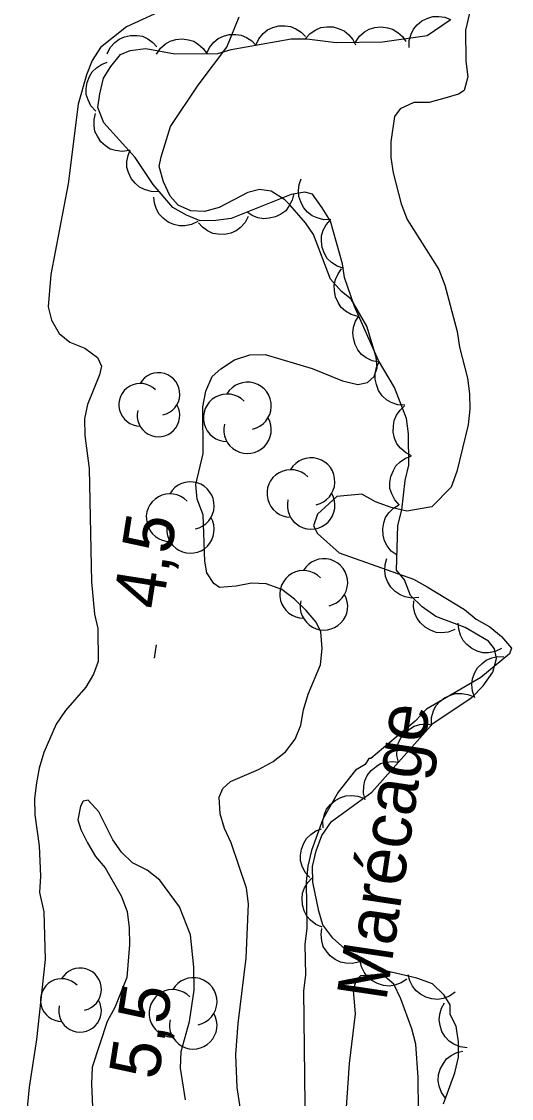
# Model space of a CAD drawing. Extents: x 282461 to 284471, y 5554090 to 5557646.
# Drawn here: x 283275.6 to 283304.9, y 5556864.7 to 5556929.1 of the extents above; entities that cross this region are included whole.
import ezdxf

# ---------------------------------------------------------------- set-up
doc = ezdxf.new("R2010")
doc.units = 0
for name, color, linetype in [('Niveau 1', 7, 'Continuous'), ('Niveau 2', 7, 'Continuous'), ('Niveau 3', 7, 'Continuous'), ('Niveau 44', 7, 'Continuous'), ('Niveau 7', 7, 'Continuous')]:
    doc.layers.add(name, color=color, linetype=linetype)

msp = doc.modelspace()

# ---------------------------------------------------------------- linework, layer by layer
at = {"layer": 'Niveau 1'}
for points in [[(283285.69, 5556874.45), (283285.03, 5556876.12), (283283.85, 5556877.73), (283283.09, 5556878.31), (283282.22, 5556878.76), (283281.57, 5556879.39), (283281.04, 5556880.14), (283280.21, 5556881.81), (283279.56, 5556882.5), (283279.27, 5556882.44), (283279.1, 5556882.15), (283278.94, 5556881.33), (283279.12, 5556880.76), (283279.53, 5556879.95), (283280.01, 5556879.14), (283280.59, 5556878.45), (283281.54, 5556876.78), (283281.9, 5556875.85), (283282.03, 5556874.87), (283282.04, 5556873.88), (283281.89, 5556871.91), (283281.16, 5556870.1), (283280.7, 5556869.28), (283279.81, 5556866.54), (283279.76, 5556865.55), (283279.84, 5556863.7)], [(283285.4, 5556864.58), (283285.09, 5556866.49), (283285.14, 5556867.48), (283285.64, 5556869.28), (283285.91, 5556871.14), (283285.89, 5556872.53), (283285.69, 5556874.45)]]:
    msp.add_lwpolyline(points, dxfattribs=at)
at = {"layer": 'Niveau 2'}
for points in [[(283302.8, 5556931.35), (283302.14, 5556928.55), (283302.16, 5556926.69), (283302.29, 5556925.76), (283302.06, 5556924.94), (283301.72, 5556924.71), (283300.91, 5556924.47), (283299.98, 5556924.22), (283299.05, 5556924.21), (283298.24, 5556923.85), (283297.89, 5556923.38), (283297.68, 5556921.87), (283297.69, 5556920.94), (283297.82, 5556920.01), (283298.3, 5556918.16), (283298.66, 5556917.23), (283300.56, 5556914.23), (283300.92, 5556913.3), (283301.65, 5556910.52), (283301.78, 5556909.59), (283302.26, 5556907.74), (283302.39, 5556906.81), (283302.4, 5556905.88), (283302.3, 5556904.95), (283301.63, 5556902.15), (283301.29, 5556901.21), (283300.14, 5556900.04), (283298.64, 5556899.79), (283297.7, 5556900.01), (283296.77, 5556900.35), (283295.95, 5556900.8), (283294.44, 5556900.67), (283293.29, 5556899.61)], [(283284.47, 5556929.93), (283281.87, 5556928.74), (283280.31, 5556927.5), (283279.8, 5556926.74), (283279.46, 5556925.87), (283278.96, 5556924.12), (283278.37, 5556919.35), (283277.33, 5556913.93), (283277.18, 5556912.01), (283277.37, 5556911.2), (283277.84, 5556910.4), (283278.48, 5556909.88), (283279.36, 5556909.54), (283280.12, 5556908.97), (283280.36, 5556908.45), (283280.25, 5556907.93), (283279.52, 5556906.17), (283279.35, 5556905.3), (283279.36, 5556904.31), (283279.62, 5556902.34), (283279.76, 5556895.55), (283279.95, 5556893.63), (283280.14, 5556892.76), (283280.16, 5556890.79), (283279.88, 5556890.03), (283279.42, 5556889.27), (283278.22, 5556887.86), (283277.65, 5556887.04), (283276.91, 5556885.35), (283276.63, 5556884.41), (283276.47, 5556883.54), (283276.36, 5556882.61), (283276.38, 5556881.62), (283276.63, 5556879.77), (283276.71, 5556877.97), (283276.66, 5556876.98), (283276.91, 5556875.82), (283277, 5556872.97), (283276.48, 5556868.2), (283276.04, 5556865.35), (283275.58, 5556860.58)], [(283291.64, 5556918.11), (283291.34, 5556918.4), (283290.52, 5556918.91), (283289.82, 5556919.02), (283289.13, 5556918.83), (283287.4, 5556917.94), (283286.53, 5556917.7), (283285.71, 5556917.75), (283284.95, 5556918.09), (283284.48, 5556918.61), (283284.07, 5556919.47), (283283.82, 5556920.4), (283283.93, 5556920.98), (283284.49, 5556922.79), (283286.15, 5556925.25), (283287.86, 5556927.53), (283288.6, 5556929.34)], [(283288.92, 5556862.48), (283288.48, 5556865.32), (283288.4, 5556867.3), (283288.55, 5556869.16), (283289.03, 5556873.06), (283289.16, 5556876.31), (283289.04, 5556877.24), (283288.13, 5556879.96), (283287.72, 5556880.82), (283287.47, 5556881.69), (283287.4, 5556882.68), (283287.63, 5556883.21), (283288.09, 5556883.62), (283289.77, 5556884.33), (283290.63, 5556884.81), (283291.38, 5556885.4), (283291.95, 5556886.16), (283292.29, 5556886.98), (283292.45, 5556887.91), (283292.73, 5556888.84), (283293.47, 5556890.59), (283293.57, 5556891.58), (283293.5, 5556892.57), (283293.21, 5556893.15), (283292.62, 5556893.84), (283291.91, 5556894.53), (283291.15, 5556895.1), (283290.22, 5556895.44), (283289.34, 5556895.48), (283288.42, 5556895.3), (283287.43, 5556895.23), (283287.08, 5556895.46), (283286.66, 5556896.09), (283286.54, 5556896.79), (283286.45, 5556899.57), (283286.09, 5556900.5), (283286.02, 5556901.37), (283286.46, 5556903.23), (283286.43, 5556906.02), (283286.6, 5556906.95), (283286.99, 5556907.83), (283287.51, 5556908.3), (283288.32, 5556908.83), (283289.24, 5556909.13), (283290.17, 5556909.15), (283292.97, 5556908.31), (283294.78, 5556907.57), (283295.71, 5556907.35), (283296.29, 5556907.47), (283296.69, 5556907.83), (283296.86, 5556908.35), (283296.8, 5556908.99), (283296.25, 5556910.84), (283295.3, 5556912.46), (283294.72, 5556912.92), (283294.07, 5556913.66), (283293.05, 5556916.32), (283292.58, 5556917.02), (283291.64, 5556918.11)], [(283293.29, 5556899.61), (283293.06, 5556898.91), (283293.3, 5556898.45), (283294.59, 5556897.3), (283299.03, 5556895.72), (283299.85, 5556895.27), (283302.08, 5556893.9), (283302.78, 5556893.32), (283303.6, 5556892.87), (283304.31, 5556892.3), (283304.9, 5556891.6), (283304.78, 5556891.25), (283303.06, 5556889.84), (283299.82, 5556887.94), (283299.13, 5556887.23), (283296.48, 5556884.99)], [(283296.48, 5556884.99), (283296.37, 5556884.99), (283296.14, 5556884.64), (283295.56, 5556884.29), (283294.53, 5556882.99), (283293.62, 5556881.36), (283292.94, 5556879.49), (283292.72, 5556878.56), (283292.62, 5556877.62), (283292.65, 5556874.83), (283292.54, 5556873.9), (283292.57, 5556872.04), (283292.46, 5556871.11), (283292.58, 5556860.88)]]:
    msp.add_lwpolyline(points, dxfattribs=at)
at = {"layer": 'Niveau 3'}
msp.add_line((283283.53, 5556891), (283283.65, 5556891.79), dxfattribs=at)
at = {"layer": 'Niveau 44'}
for points in [[(283297.18, 5556927.85), (283299.85, 5556928.23), (283301.24, 5556929.17)], [(283298.77, 5556927.5), (283298.77, 5556927.92), (283298.89, 5556928.31), (283299.03, 5556928.61), (283299.26, 5556928.87), (283299.54, 5556929.11), (283299.89, 5556929.26), (283300.2, 5556929.37), (283300.56, 5556929.37), (283300.92, 5556929.32), (283301.26, 5556929.18)], [(283289.61, 5556927.65), (283289.78, 5556928.03), (283290.05, 5556928.34), (283290.3, 5556928.56), (283290.62, 5556928.7), (283290.97, 5556928.8), (283291.36, 5556928.8), (283291.68, 5556928.77), (283292, 5556928.63), (283292.32, 5556928.43), (283292.57, 5556928.17)], [(283292.58, 5556928.04), (283292.86, 5556928.35), (283293.2, 5556928.57), (283293.5, 5556928.7), (283293.85, 5556928.75), (283294.22, 5556928.74), (283294.59, 5556928.63), (283294.89, 5556928.5), (283295.16, 5556928.27), (283295.4, 5556927.99), (283295.56, 5556927.66)], [(283295.57, 5556927.83), (283295.8, 5556928.18), (283296.11, 5556928.44), (283296.39, 5556928.61), (283296.73, 5556928.71), (283297.1, 5556928.75), (283297.48, 5556928.69), (283297.79, 5556928.6), (283298.09, 5556928.41), (283298.37, 5556928.17), (283298.57, 5556927.87)], [(283300.83, 5556864.34), (283301.51, 5556866.2), (283301.73, 5556867.14), (283301.72, 5556868.06), (283301.59, 5556868.99), (283301.24, 5556869.69), (283301.23, 5556870.27), (283300.87, 5556870.84), (283300.17, 5556871.53), (283299.24, 5556871.87), (283297.37, 5556872.31), (283295.62, 5556872.99), (283294.21, 5556874.25), (283293.62, 5556875.06), (283293.38, 5556875.87), (283293.01, 5556877.61), (283293, 5556878.54), (283293.22, 5556879.47), (283293.56, 5556880.4), (283294.13, 5556881.22), (283296.55, 5556882.99), (283300.22, 5556887.1), (283302.53, 5556888.64), (283303.21, 5556889.34), (283303.79, 5556890.16), (283304.01, 5556890.98), (283303.89, 5556891.56), (283303.53, 5556892.02), (283302.95, 5556892.36), (283302.13, 5556892.82), (283300.38, 5556893.49), (283299.56, 5556894.06), (283298.85, 5556894.75), (283298.49, 5556895.68), (283298.02, 5556896.25), (283298.1, 5556898.93), (283298.33, 5556899.86), (283298.54, 5556901.61), (283298.76, 5556902.54), (283298.74, 5556904.4), (283298.61, 5556905.32), (283297.89, 5556907.17), (283296.94, 5556908.79), (283295.51, 5556912.03), (283294.91, 5556913.76), (283294.78, 5556914.57), (283294.06, 5556917.12), (283293.58, 5556917.93), (283292.99, 5556918.74), (283292.53, 5556918.85), (283291.71, 5556918.72), (283288.13, 5556917.28), (283287.2, 5556917.16), (283286.27, 5556917.15), (283285.45, 5556917.49), (283284.63, 5556917.94), (283283.46, 5556919.32), (283282.39, 5556920.94), (283280.51, 5556923), (283280.15, 5556923.93), (283280.26, 5556924.74), (283280.48, 5556925.68), (283280.93, 5556926.38), (283281.51, 5556927.08), (283282.08, 5556927.32), (283283.01, 5556927.45), (283284.76, 5556927.12), (283287.32, 5556927.15), (283288.13, 5556927.39), (283291.72, 5556928.02), (283292.65, 5556928.03), (283294.4, 5556927.81), (283297.18, 5556927.85)], [(283280.71, 5556927.13), (283280.89, 5556927.5), (283281.17, 5556927.8), (283281.43, 5556928.01), (283281.75, 5556928.15), (283282.11, 5556928.23), (283282.5, 5556928.22), (283282.82, 5556928.18), (283283.14, 5556928.02), (283283.44, 5556927.81), (283283.68, 5556927.54)], [(283283.66, 5556927.11), (283283.89, 5556927.46), (283284.2, 5556927.72), (283284.48, 5556927.89), (283284.82, 5556927.99), (283285.19, 5556928.02), (283285.57, 5556927.96), (283285.89, 5556927.88), (283286.18, 5556927.69), (283286.46, 5556927.44), (283286.66, 5556927.14)], [(283286.65, 5556927.13), (283286.82, 5556927.51), (283287.09, 5556927.82), (283287.34, 5556928.04), (283287.66, 5556928.19), (283288.01, 5556928.28), (283288.4, 5556928.28), (283288.72, 5556928.25), (283289.05, 5556928.11), (283289.36, 5556927.91), (283289.61, 5556927.65)], [(283280.02, 5556923.71), (283279.73, 5556924.01), (283279.56, 5556924.38), (283279.45, 5556924.69), (283279.44, 5556925.05), (283279.5, 5556925.41), (283279.64, 5556925.77), (283279.8, 5556926.05), (283280.06, 5556926.29), (283280.37, 5556926.5), (283280.7, 5556926.63)], [(283282.03, 5556921.34), (283281.61, 5556921.28), (283281.21, 5556921.34), (283280.89, 5556921.43), (283280.6, 5556921.62), (283280.32, 5556921.87), (283280.12, 5556922.2), (283279.97, 5556922.49), (283279.92, 5556922.84), (283279.92, 5556923.21), (283280, 5556923.56)], [(283283.75, 5556918.88), (283283.33, 5556918.89), (283282.94, 5556919.01), (283282.64, 5556919.15), (283282.38, 5556919.39), (283282.15, 5556919.68), (283281.99, 5556920.03), (283281.89, 5556920.34), (283281.89, 5556920.69), (283281.96, 5556921.06), (283282.09, 5556921.39)], [(283294.09, 5556917.23), (283293.67, 5556917.21), (283293.28, 5556917.32), (283292.98, 5556917.44), (283292.7, 5556917.67), (283292.46, 5556917.94), (283292.29, 5556918.29), (283292.18, 5556918.59), (283292.16, 5556918.95), (283292.2, 5556919.31), (283292.32, 5556919.65)], [(283286.13, 5556917.11), (283285.76, 5556916.92), (283285.36, 5556916.85), (283285.03, 5556916.84), (283284.69, 5556916.92), (283284.35, 5556917.07), (283284.05, 5556917.31), (283283.82, 5556917.54), (283283.65, 5556917.85), (283283.54, 5556918.2), (283283.5, 5556918.56)], [(283291.87, 5556918.78), (283291.78, 5556918.38), (283291.58, 5556918.02), (283291.39, 5556917.75), (283291.1, 5556917.54), (283290.77, 5556917.38), (283290.4, 5556917.3), (283290.08, 5556917.26), (283289.73, 5556917.33), (283289.38, 5556917.46), (283289.08, 5556917.66)], [(283289.15, 5556917.41), (283288.96, 5556917.04), (283288.68, 5556916.74), (283288.42, 5556916.54), (283288.1, 5556916.4), (283287.74, 5556916.32), (283287.35, 5556916.34), (283287.03, 5556916.39), (283286.71, 5556916.54), (283286.41, 5556916.76), (283286.17, 5556917.03)], [(283294.86, 5556914.3), (283294.46, 5556914.43), (283294.13, 5556914.66), (283293.88, 5556914.89), (283293.71, 5556915.19), (283293.57, 5556915.54), (283293.53, 5556915.92), (283293.53, 5556916.25), (283293.64, 5556916.58), (283293.81, 5556916.91), (283294.04, 5556917.19)], [(283295.72, 5556911.43), (283295.31, 5556911.54), (283294.97, 5556911.75), (283294.71, 5556911.96), (283294.52, 5556912.26), (283294.37, 5556912.59), (283294.3, 5556912.97), (283294.28, 5556913.3), (283294.37, 5556913.64), (283294.52, 5556913.98), (283294.73, 5556914.27)], [(283296.98, 5556908.7), (283296.57, 5556908.78), (283296.21, 5556908.96), (283295.93, 5556909.15), (283295.71, 5556909.43), (283295.54, 5556909.75), (283295.44, 5556910.12), (283295.4, 5556910.45), (283295.45, 5556910.79), (283295.57, 5556911.14), (283295.77, 5556911.45)], [(283298.51, 5556906.12), (283298.09, 5556906.14), (283297.71, 5556906.29), (283297.42, 5556906.44), (283297.17, 5556906.69), (283296.95, 5556906.99), (283296.82, 5556907.35), (283296.74, 5556907.67), (283296.75, 5556908.02), (283296.83, 5556908.38), (283296.99, 5556908.71)], [(283298.92, 5556903.1), (283298.55, 5556903.29), (283298.25, 5556903.56), (283298.04, 5556903.82), (283297.9, 5556904.14), (283297.82, 5556904.5), (283297.83, 5556904.89), (283297.87, 5556905.21), (283298.02, 5556905.53), (283298.24, 5556905.83), (283298.5, 5556906.08)], [(283298.2, 5556900.15), (283297.91, 5556900.46), (283297.74, 5556900.83), (283297.63, 5556901.14), (283297.62, 5556901.49), (283297.68, 5556901.86), (283297.83, 5556902.21), (283297.98, 5556902.5), (283298.24, 5556902.74), (283298.55, 5556902.95), (283298.89, 5556903.08)], [(283298.05, 5556897.15), (283297.71, 5556897.4), (283297.46, 5556897.72), (283297.3, 5556898.01), (283297.22, 5556898.35), (283297.2, 5556898.72), (283297.27, 5556899.09), (283297.37, 5556899.41), (283297.57, 5556899.69), (283297.83, 5556899.96), (283298.14, 5556900.15)], [(283299.36, 5556894.63), (283298.94, 5556894.59), (283298.54, 5556894.67), (283298.23, 5556894.78), (283297.94, 5556894.98), (283297.68, 5556895.25), (283297.49, 5556895.58), (283297.36, 5556895.88), (283297.32, 5556896.23), (283297.35, 5556896.6), (283297.45, 5556896.95)], [(283301.51, 5556892.7), (283301.12, 5556892.55), (283300.72, 5556892.52), (283300.39, 5556892.54), (283300.06, 5556892.66), (283299.74, 5556892.85), (283299.46, 5556893.11), (283299.25, 5556893.37), (283299.12, 5556893.69), (283299.04, 5556894.06), (283299.05, 5556894.42)], [(283304.3, 5556891.57), (283303.93, 5556891.39), (283303.52, 5556891.32), (283303.19, 5556891.32), (283302.85, 5556891.41), (283302.52, 5556891.57), (283302.23, 5556891.82), (283302, 5556892.05), (283301.84, 5556892.37), (283301.74, 5556892.73), (283301.71, 5556893.08)], [(283302.71, 5556888.63), (283302.56, 5556889.02), (283302.53, 5556889.43), (283302.56, 5556889.76), (283302.68, 5556890.09), (283302.87, 5556890.41), (283303.14, 5556890.68), (283303.39, 5556890.88), (283303.72, 5556891.01), (283304.08, 5556891.09), (283304.44, 5556891.08)], [(283300.12, 5556887.03), (283300.12, 5556887.45), (283300.24, 5556887.84), (283300.38, 5556888.14), (283300.61, 5556888.4), (283300.9, 5556888.63), (283301.25, 5556888.79), (283301.56, 5556888.89), (283301.92, 5556888.89), (283302.28, 5556888.83), (283302.62, 5556888.7)], [(283298.14, 5556884.77), (283298.04, 5556885.17), (283298.06, 5556885.58), (283298.12, 5556885.91), (283298.27, 5556886.22), (283298.5, 5556886.52), (283298.8, 5556886.76), (283299.07, 5556886.93), (283299.41, 5556887.02), (283299.78, 5556887.06), (283300.14, 5556887.01)], [(283296.14, 5556882.53), (283296.04, 5556882.93), (283296.06, 5556883.34), (283296.12, 5556883.67), (283296.27, 5556883.98), (283296.5, 5556884.28), (283296.8, 5556884.52), (283297.07, 5556884.69), (283297.41, 5556884.78), (283297.78, 5556884.82), (283298.14, 5556884.77)], [(283293.63, 5556880.85), (283293.61, 5556881.27), (283293.72, 5556881.66), (283293.84, 5556881.97), (283294.06, 5556882.24), (283294.34, 5556882.49), (283294.69, 5556882.66), (283294.99, 5556882.77), (283295.34, 5556882.79), (283295.71, 5556882.75), (283296.05, 5556882.63)], [(283292.84, 5556877.88), (283292.56, 5556878.18), (283292.38, 5556878.55), (283292.28, 5556878.87), (283292.27, 5556879.22), (283292.33, 5556879.58), (283292.47, 5556879.94), (283292.63, 5556880.22), (283292.89, 5556880.46), (283293.2, 5556880.67), (283293.53, 5556880.8)], [(283293.58, 5556874.92), (283293.2, 5556875.07), (283292.88, 5556875.33), (283292.65, 5556875.57), (283292.49, 5556875.88), (283292.39, 5556876.24), (283292.37, 5556876.62), (283292.39, 5556876.95), (283292.52, 5556877.27), (283292.71, 5556877.59), (283292.96, 5556877.85)], [(283295.8, 5556872.83), (283295.39, 5556872.73), (283294.99, 5556872.75), (283294.66, 5556872.81), (283294.35, 5556872.97), (283294.05, 5556873.19), (283293.81, 5556873.49), (283293.64, 5556873.76), (283293.55, 5556874.1), (283293.51, 5556874.47), (283293.56, 5556874.83)], [(283298.64, 5556871.81), (283298.3, 5556871.58), (283297.91, 5556871.45), (283297.59, 5556871.39), (283297.24, 5556871.43), (283296.88, 5556871.54), (283296.55, 5556871.73), (283296.29, 5556871.93), (283296.09, 5556872.22), (283295.93, 5556872.55), (283295.85, 5556872.9)], [(283301.54, 5556871.03), (283301.2, 5556870.78), (283300.82, 5556870.65), (283300.49, 5556870.59), (283300.14, 5556870.62), (283299.78, 5556870.72), (283299.45, 5556870.91), (283299.19, 5556871.1), (283298.98, 5556871.38), (283298.81, 5556871.71), (283298.72, 5556872.06)], [(283302.24, 5556867.7), (283301.82, 5556867.75), (283301.45, 5556867.92), (283301.17, 5556868.1), (283300.94, 5556868.36), (283300.74, 5556868.68), (283300.63, 5556869.04), (283300.57, 5556869.37), (283300.61, 5556869.72), (283300.72, 5556870.07), (283300.89, 5556870.39)], [(283300.95, 5556864.68), (283300.71, 5556865.02), (283300.58, 5556865.4), (283300.51, 5556865.73), (283300.54, 5556866.08), (283300.64, 5556866.43), (283300.83, 5556866.77), (283301.02, 5556867.03), (283301.3, 5556867.24), (283301.63, 5556867.41), (283301.98, 5556867.5)]]:
    msp.add_lwpolyline(points, dxfattribs=at)
for centre, radius, start, end in [((283283.775, 5556906.785), 1.275, 282.26917, 149.72625), ((283282.679, 5556906.147), 1.275, 44.11537, 269.80396), ((283289.104, 5556906.078), 1.422, 282.26917, 149.72625), ((283287.882, 5556905.367), 1.422, 44.11537, 269.80396), ((283283.775, 5556905.51), 1.275, 166.93686, 29.62122), ((283289.104, 5556904.657), 1.422, 166.93686, 29.62122), ((283292.91, 5556901.555), 1.422, 282.26917, 149.72625), ((283291.688, 5556900.844), 1.422, 44.11537, 269.80396), ((283285.688, 5556900.113), 1.422, 282.26917, 149.72625), ((283284.466, 5556899.402), 1.422, 44.11537, 269.80396), ((283292.91, 5556900.134), 1.422, 166.93686, 29.62122), ((283285.688, 5556898.691), 1.422, 166.93686, 29.62122), ((283293.678, 5556895.52), 1.422, 282.26917, 149.72625), ((283292.456, 5556894.809), 1.422, 44.11537, 269.80396), ((283293.678, 5556894.099), 1.422, 166.93686, 29.62122), ((283279.082, 5556871.191), 1.275, 282.26917, 149.72625), ((283277.986, 5556870.553), 1.275, 44.11537, 269.80396), ((283285.857, 5556870.468), 1.422, 282.26917, 149.72625), ((283284.635, 5556869.757), 1.422, 44.11537, 269.80396), ((283279.082, 5556869.915), 1.275, 166.93686, 29.62122), ((283285.857, 5556869.046), 1.422, 166.93686, 29.62122)]:
    msp.add_arc(centre, radius, start, end, dxfattribs=at)
at = {"layer": 'Niveau 7'}
msp.add_lwpolyline([(283295.55, 5556869.73), (283295.18, 5556866.76), (283294.98, 5556863.85), (283294.99, 5556862.86), (283295.23, 5556861.93), (283295.71, 5556861.18), (283296.3, 5556860.78), (283297, 5556860.61), (283297.81, 5556860.68), (283298.62, 5556861.04), (283298.96, 5556861.51), (283299.24, 5556862.97), (283299.34, 5556863.96), (283299.32, 5556865.93), (283299.18, 5556867.91), (283298.94, 5556868.84), (283298.27, 5556870.63), (283297.86, 5556871.5), (283297.33, 5556871.96), (283296.8, 5556872.07), (283295.87, 5556872), (283295.58, 5556871.71), (283295.42, 5556871.13), (283295.55, 5556869.73)], dxfattribs=at)

# ---------------------------------------------------------------- texts
at = {"layer": 'Niveau 3'}
for s, p in [('4,5  ', (283284.01, 5556893.84)), ('5,5  ', (283283.75, 5556865.72))]:
    msp.add_text(s, height=3, rotation=81.09575, dxfattribs=at).set_placement(p)
at = {"layer": 'Niveau 7'}
msp.add_text('Marécage', height=2.9999, rotation=81.51387, dxfattribs=at).set_placement((283297.4, 5556870.43))

doc.saveas('drawing.dxf')
